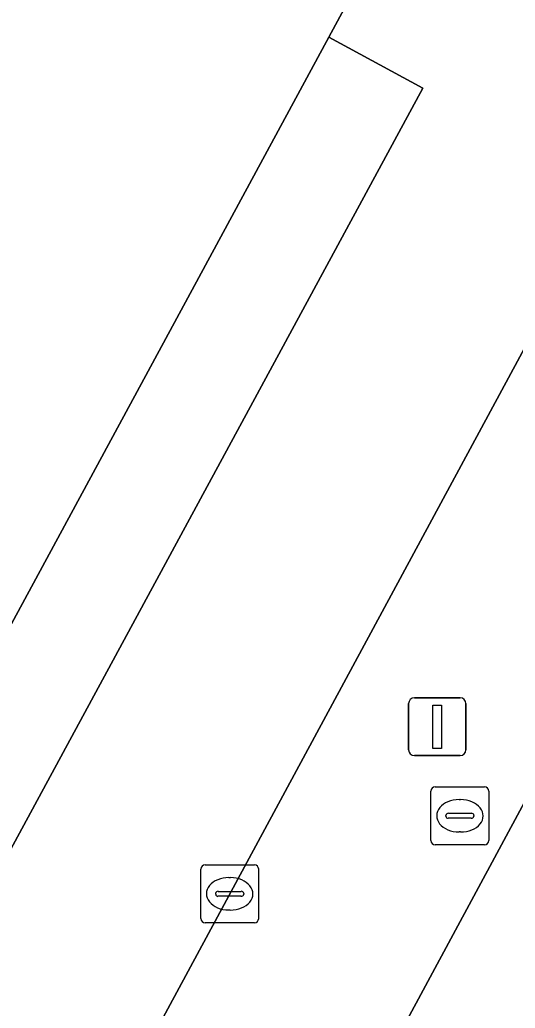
# Model space of a CAD drawing. Extents: x 159489 to 160304, y 383825 to 384531.
# Drawn here: x 159849.9 to 159858.45, y 384110.12 to 384127.21 of the extents above; entities that cross this region are included whole.
import ezdxf

# ---------------------------------------------------------------- set-up
doc = ezdxf.new("R2010")
doc.units = 0
for name, color, linetype in [('IMGEO_Berm_groen', 7, 'Continuous'), ('IMGEO_Kolk', 7, 'Continuous'), ('IMGEO_OVBaan_gesloten', 7, 'Continuous'), ('IMGEO_Parkeervlak_gesloten', 7, 'Continuous'), ('IMGEO_Rijbaan_lokaal_gesloten', 7, 'Continuous'), ('IMGEO_Verkeersbordpaal', 7, 'Continuous'), ('IMGEO_Voetpad_open', 7, 'Continuous')]:
    doc.layers.add(name, color=color, linetype=linetype)

msp = doc.modelspace()

# ---------------------------------------------------------------- linework, layer by layer
at = {"layer": 'IMGEO_Berm_groen'}
for points in [[(159851.185, 384099.877), (159859.407, 384115.156), (159875.621, 384145.351)], [(159865.935, 384138.962), (159867.537, 384138.085), (159865.274, 384133.885), (159850.273, 384106.058)]]:
    msp.add_lwpolyline(points, dxfattribs=at)
at = {"layer": 'IMGEO_Kolk'}
for p, q in [((159856.999, 384113.017), (159856.999, 384113.869)), ((159857.074, 384113.943), (159857.926, 384113.943)), ((159858, 384113.869), (159858, 384113.017)), ((159857.487, 384113.723), (159857.512, 384113.723)), ((159857.258, 384113.437), (159857.258, 384113.449)), ((159857.696, 384113.4), (159857.298, 384113.4)), ((159857.301, 384113.486), (159857.699, 384113.486)), ((159857.742, 384113.449), (159857.742, 384113.437)), ((159857.51, 384113.163), (159857.485, 384113.163)), ((159857.926, 384112.943), (159857.074, 384112.943)), ((159853.024, 384111.668), (159853.024, 384112.52)), ((159853.099, 384112.594), (159853.951, 384112.594)), ((159854.025, 384112.52), (159854.025, 384111.668)), ((159853.512, 384112.374), (159853.537, 384112.374)), ((159853.283, 384112.088), (159853.283, 384112.1)), ((159853.721, 384112.051), (159853.323, 384112.051)), ((159853.326, 384112.137), (159853.724, 384112.137)), ((159853.767, 384112.1), (159853.767, 384112.088)), ((159853.535, 384111.814), (159853.51, 384111.814)), ((159853.951, 384111.594), (159853.099, 384111.594))]:
    msp.add_line(p, q, dxfattribs=at)
for points in [[(159856.999, 384113.017), (159856.999, 384113.869)], [(159857.074, 384113.943), (159857.926, 384113.943)], [(159858, 384113.869), (159858, 384113.017)], [(159857.926, 384112.943), (159857.074, 384112.943)], [(159853.024, 384111.668), (159853.024, 384112.52)], [(159853.099, 384112.594), (159853.951, 384112.594)], [(159854.025, 384112.52), (159854.025, 384111.668)], [(159853.951, 384111.594), (159853.099, 384111.594)]]:
    msp.add_lwpolyline(points, dxfattribs=at)
for centre, radius, start, end in [((159857.076, 384113.867), 0.0765, 91.552, 178.448), ((159857.076, 384113.867), 0.0765, 91.552, 178.448), ((159857.924, 384113.867), 0.0765, 1.552, 88.448), ((159857.924, 384113.867), 0.0765, 1.552, 88.448), ((159857.298, 384113.446), 0.0403, 85.8775, 175.7526), ((159857.295, 384113.436), 0.0366, 178.938, 274.7102), ((159857.699, 384113.443), 0.043, 264.8664, 352.4533), ((159857.703, 384113.448), 0.0386, 1.7309, 96.639), ((159857.076, 384113.019), 0.0765, 181.552, 268.448), ((159857.076, 384113.019), 0.0765, 181.552, 268.448), ((159857.924, 384113.019), 0.0765, 271.552, 358.448), ((159857.924, 384113.019), 0.0765, 271.552, 358.448), ((159853.101, 384112.518), 0.0765, 91.552, 178.448), ((159853.101, 384112.518), 0.0765, 91.552, 178.448), ((159853.949, 384112.518), 0.0765, 1.552, 88.448), ((159853.949, 384112.518), 0.0765, 1.552, 88.448), ((159853.323, 384112.097), 0.0403, 85.8775, 175.7526), ((159853.32, 384112.087), 0.0366, 178.938, 274.7102), ((159853.724, 384112.094), 0.043, 264.8664, 352.4533), ((159853.728, 384112.099), 0.0386, 1.7309, 96.639), ((159853.101, 384111.67), 0.0765, 181.552, 268.448), ((159853.101, 384111.67), 0.0765, 181.552, 268.448), ((159853.949, 384111.67), 0.0765, 271.552, 358.448), ((159853.949, 384111.67), 0.0765, 271.552, 358.448)]:
    msp.add_arc(centre, radius, start, end, dxfattribs=at)
for centre, major_axis, ratio, start_param, end_param in [((159857.486, 384113.443), (-0.387, 0.002), 0.722429, 4.712389, 7.853982), ((159857.511, 384113.443), (-0.39, 0.002), 0.717154, 1.570796, 4.712389), ((159853.511, 384112.094), (-0.387, 0.002), 0.722429, 4.712389, 7.853982), ((159853.536, 384112.094), (-0.39, 0.002), 0.717154, 1.570796, 4.712389)]:
    msp.add_ellipse(centre, major_axis=major_axis, ratio=ratio, start_param=start_param, end_param=end_param, dxfattribs=at)
at = {"layer": 'IMGEO_OVBaan_gesloten'}
msp.add_lwpolyline([(159893.253, 384178.177), (159888.635, 384169.463), (159885.992, 384164.565), (159883.869, 384160.64), (159881.839, 384156.886), (159879.235, 384152.071), (159877.35, 384148.57), (159875.621, 384145.351), (159859.407, 384115.156), (159851.185, 384099.877), (159848.384, 384094.67), (159844.928, 384088.249)], dxfattribs=at)
at = {"layer": 'IMGEO_Parkeervlak_gesloten'}
msp.add_lwpolyline([(159855.234, 384126.903), (159848.041, 384113.599), (159847.394, 384112.379), (159849.025, 384111.514), (159849.669, 384112.727), (159856.858, 384126.025)], close=True, dxfattribs=at)
at = {"layer": 'IMGEO_Rijbaan_lokaal_gesloten'}
msp.add_lwpolyline([(159850.273, 384106.058), (159865.274, 384133.885), (159867.537, 384138.085), (159865.935, 384138.962), (159862.941, 384140.583), (159857.656, 384131.382), (159855.234, 384126.903), (159856.858, 384126.025), (159849.669, 384112.727), (159849.025, 384111.514), (159847.394, 384112.379), (159837.844, 384094.373), (159835.74, 384090.56), (159837.077, 384089.883)], dxfattribs=at)
at = {"layer": 'IMGEO_Verkeersbordpaal'}
for p, q in [((159856.714, 384115.483), (159857.504, 384115.483)), ((159857.504, 384115.483), (159856.714, 384115.483)), ((159856.614, 384114.583), (159856.614, 384115.383)), ((159856.614, 384115.383), (159856.614, 384114.583)), ((159857.604, 384115.383), (159857.604, 384114.583)), ((159857.604, 384114.583), (159857.604, 384115.383)), ((159857.504, 384114.483), (159856.714, 384114.483)), ((159856.714, 384114.483), (159857.504, 384114.483))]:
    msp.add_line(p, q, dxfattribs=at)
msp.add_lwpolyline([(159857.034, 384115.358), (159857.184, 384115.358), (159857.184, 384114.608), (159857.034, 384114.608), (159857.034, 384115.358)], dxfattribs=at)
for centre, start, end in [((159856.714, 384115.383), 90, 180), ((159856.714, 384115.383), 90, 180), ((159857.504, 384115.383), 0, 90), ((159857.504, 384115.383), 360, 90), ((159856.714, 384114.583), 180, 270), ((159856.714, 384114.583), 180, 270), ((159857.504, 384114.583), 270, 0), ((159857.504, 384114.583), 270, 0)]:
    msp.add_arc(centre, 0.1, start, end, dxfattribs=at)
at = {"layer": 'IMGEO_Voetpad_open'}
msp.add_lwpolyline([(159831.175, 384099.666), (159833.803, 384098.255), (159835.361, 384097.394), (159834.642, 384096.101), (159837.844, 384094.373), (159847.394, 384112.379), (159848.041, 384113.599), (159855.234, 384126.903), (159857.656, 384131.382)], dxfattribs=at)

doc.saveas('drawing.dxf')
